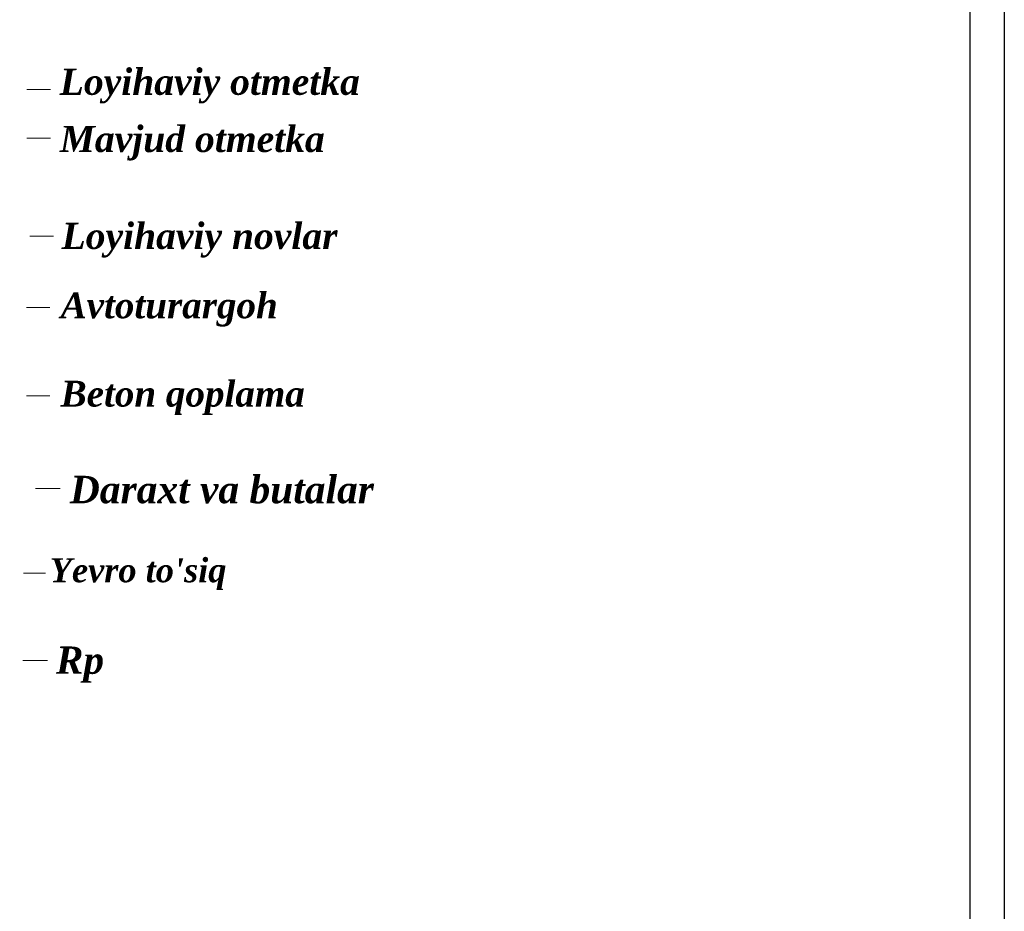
# Model space of a CAD drawing. Extents: x 883 to 364438, y -13 to 4201180.
# Tile 600 of 607: x 364381 to 364438, y 4200818 to 4200870. Entities that reach past the tile are written whole.
import ezdxf

# ---------------------------------------------------------------- set-up
doc = ezdxf.new("R2010")
doc.units = 0
doc.header["$LTSCALE"] = 0.5
doc.header["$MEASUREMENT"] = 0
doc.layers.add('.', color=7, linetype='Continuous', lineweight=15)
doc.styles.add('MtXpl_Times_New_Roma', font='timesbi.ttf')

msp = doc.modelspace()

# ---------------------------------------------------------------- linework, layer by layer
at = {"layer": '.'}
for points in [[(364381.415, 4200865.966), (364382.794, 4200865.966)], [(364381.415, 4200863.152), (364382.794, 4200863.152)], [(364381.591, 4200857.443), (364382.97, 4200857.443)], [(364381.392, 4200853.305), (364382.752, 4200853.305)], [(364381.392, 4200848.17), (364382.752, 4200848.17)], [(364381.918, 4200842.775), (364383.362, 4200842.775)], [(364381.235, 4200837.854), (364382.501, 4200837.854)]]:
    msp.add_lwpolyline(points, dxfattribs=at)
at = {"layer": '.', "color": 1}
msp.add_lwpolyline([(364381.179, 4200832.778), (364382.617, 4200832.778)], dxfattribs=at)
at = {"color": 18, "linetype": 'Continuous', "lineweight": 30, "true_color": 0x000000}
for points in [[(364075.112, 4201098.429), (364438.222, 4201098.429), (364438.222, 4200769.588), (364075.112, 4200769.588)], [(364077.112, 4201096.429), (364436.222, 4201096.429), (364436.222, 4200771.588), (364077.112, 4200771.588)]]:
    msp.add_lwpolyline(points, close=True, dxfattribs=at)

# ---------------------------------------------------------------- texts
at = {"layer": '.', "color": 1, "style": 'MtXpl_Times_New_Roma'}
for s, height, p in [('Loyihaviy otmetka', 1.52326, (364383.331, 4200865.664)), ('Rp  ', 1.5896, (364383.106, 4200832.006))]:
    msp.add_text(s, height=height, dxfattribs=at).set_placement(p)
at = {"layer": '.', "color": 0, "style": 'MtXpl_Times_New_Roma'}
for s, height, p in [('Mavjud otmetka', 1.52326, (364383.331, 4200862.338)), ('Loyihaviy novlar', 1.52326, (364383.438, 4200856.703)), ('Avtoturargoh', 1.50315, (364383.384, 4200852.674)), ('Beton qoplama', 1.50315, (364383.384, 4200847.54)), ('Daraxt va butalar ', 1.59472, (364383.923, 4200841.923)), ("Yevro to'siq", 1.39884, (364382.752, 4200837.328))]:
    msp.add_text(s, height=height, dxfattribs=at).set_placement(p)

doc.saveas('drawing.dxf')
